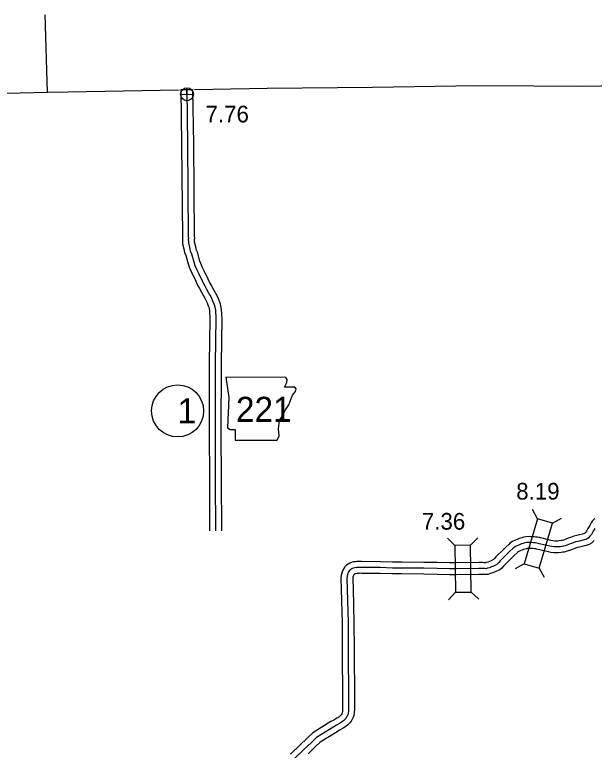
# Model space of a CAD drawing. Extents: x -83719 to 153526, y -11835 to 11446.
# Drawn here: x 9629 to 10119, y 787 to 1408 of the extents above; entities that cross this region are included whole.
import ezdxf

# ---------------------------------------------------------------- set-up
doc = ezdxf.new("R2010")
doc.units = 0
for name, color, linetype in [('Level 1', 7, 'Continuous'), ('Level 10', 7, 'Continuous'), ('Level 11', 7, 'Continuous'), ('Level 2', 7, 'Continuous'), ('Level 20', 7, 'Continuous'), ('Level 21', 7, 'Continuous'), ('Level 25', 7, 'Continuous'), ('Level 26', 7, 'Continuous'), ('Level 27', 7, 'Continuous'), ('Level 58', 7, 'Continuous'), ('Level 59', 7, 'Continuous')]:
    doc.layers.add(name, color=color, linetype=linetype)

msp = doc.modelspace()

# ---------------------------------------------------------------- linework, layer by layer
at = {"layer": 'Level 1'}
for points in [[(9781.15, 1344.45), (9842.57, 1345.66), (9931.52, 1346.51), (10019.53, 1347.79), (10067.73, 1347.54)], [(10067.73, 1347.54), (10107.73, 1347.41), (10192.16, 1348.71), (10273.27, 1349.67), (10360.54, 1350.95), (10372.01, 1351.05), (10393.98, 1351.43), (10449.58, 1352.46), (10539.16, 1353.2), (10563.99, 1353.18)], [(9455.24, 1338.19), (9495.96, 1339.42), (9587.08, 1340.74), (9656.92, 1342.38), (9673.96, 1342.52), (9752.08, 1343.88), (9768.11, 1344.19)]]:
    msp.add_lwpolyline(points, dxfattribs=at)
at = {"layer": 'Level 10'}
for points in [[(10119.35, 982.21), (10118.35, 981.5), (10117.08, 980.18), (10116.12, 978.82), (10115.63, 977.72), (10114.88, 976.49), (10113.4, 974), (10112.3, 971.78), (10111.32, 970.64)], [(10111.54, 970.88), (10110.44, 969.77), (10110.24, 969.65), (10108.89, 969.17), (10106.23, 968.49), (10104.1, 968.02), (10101.5, 967.5), (10098.64, 966.38), (10097.53, 965.96), (10095.32, 965.12), (10092.65, 964.22), (10091.6, 963.89), (10091.13, 963.86), (10089.23, 963.56), (10088.05, 963.38), (10087.27, 963.41), (10085.37, 963.4), (10083.81, 963.63), (10082.17, 963.95), (10074.85, 965.73)], [(10074.54, 965.8), (10073.31, 966.01), (10072.52, 966.24), (10070.88, 966.62), (10069.25, 966.77), (10067.84, 966.95), (10065.2, 967.05), (10063.62, 967.09), (10060.89, 967.04), (10058.96, 966.61), (10057.42, 966.22), (10055.35, 965.58), (10053.58, 964.77), (10052.27, 964.21), (10049.79, 963.1), (10047.44, 961.6), (10046.53, 960.59), (10044.04, 958.35), (10040.1, 954.35), (10037.52, 951.9), (10035.58, 949.92), (10034.39, 948.54), (10033.74, 947.76), (10031.63, 946.73), (10030.26, 946.2), (10028.72, 945.66), (10027.23, 945.22), (10026.86, 945.1), (10026.43, 945.13), (10025.32, 945.1), (10024.42, 945.2), (10023.45, 945.16), (10022.64, 945.18), (10020.98, 945.22), (10002.1, 944.9), (9996.53, 944.92), (9986.18, 945.2), (9974.78, 945.4), (9956.37, 945.59), (9948.28, 945.61), (9938.11, 945.95), (9922.53, 946.08), (9920.64, 946.19), (9919.29, 946.1), (9918.2, 946.02), (9917.15, 945.9), (9915.69, 945.7), (9914.24, 945.43), (9912.17, 944.81), (9909.56, 943.12), (9907.99, 941.6), (9906.83, 939.77), (9906.07, 938.26), (9905.41, 936.36), (9905.06, 934.46), (9904.72, 932.15), (9905.05, 922.34), (9905.75, 894.43), (9905.89, 871.48), (9906.15, 829.91), (9906.2, 823.32), (9906.17, 821.64), (9906.03, 819.9), (9905.94, 819.09), (9905.87, 818.55), (9905.85, 818.48), (9905.8, 818.3), (9905.68, 818.04), (9905.42, 817.59), (9904.94, 816.61), (9904.89, 816.55), (9904.45, 816.14), (9904.06, 815.77), (9903.22, 815.12), (9901.39, 813.95), (9898.62, 812.3), (9896.32, 810.98), (9880.97, 801.6), (9876.31, 797.03), (9870.04, 791), (9862.04, 783.36)], [(10118.66, 963.86), (10116.54, 961.71), (10114.37, 960.51), (10111.81, 959.59), (10108.56, 958.77), (10106.17, 958.23), (10104.32, 957.87), (10102.21, 957.04), (10101.06, 956.61), (10098.7, 955.71), (10095.74, 954.71), (10093.41, 953.98), (10092.2, 953.91), (10090.79, 953.68), (10088.64, 953.35), (10087.08, 953.41), (10084.65, 953.4), (10082.12, 953.77), (10080.02, 954.19), (10072.49, 956.02)], [(10072.81, 955.95), (10071.03, 956.26), (10070.01, 956.56), (10069.31, 956.72), (10068.14, 956.83), (10067, 956.97), (10064.9, 957.06), (10063.61, 957.08), (10062.07, 957.06), (10061.26, 956.88), (10060.12, 956.59), (10058.93, 956.22), (10057.63, 955.63), (10056.27, 955.04), (10054.55, 954.27), (10053.96, 953.9), (10053.6, 953.5), (10050.95, 951.12), (10047.1, 947.22), (10044.55, 944.78), (10042.95, 943.15), (10042.01, 942.06), (10040.57, 940.35), (10038.99, 939.19), (10035.63, 937.56), (10033.73, 936.82), (10031.8, 936.15), (10030.15, 935.65), (10028.96, 935.28), (10027.4, 935.03), (10026.21, 935.12), (10024.91, 935.08), (10024.08, 935.18), (10023.51, 935.15), (10022.38, 935.19), (10020.97, 935.21), (10002.17, 934.9), (9996.38, 934.92), (9985.96, 935.2), (9974.64, 935.41), (9956.31, 935.59), (9948.1, 935.61), (9937.9, 935.95), (9922.21, 936.08), (9920.69, 936.17), (9919.97, 936.12), (9919.12, 936.06), (9918.37, 935.97), (9917.29, 935.83), (9916.6, 935.7), (9916.4, 935.64), (9915.81, 935.25), (9915.79, 935.23), (9915.55, 934.86), (9915.31, 934.37), (9915.1, 933.79), (9914.93, 932.82), (9914.74, 931.58), (9915.05, 922.64), (9915.74, 894.59), (9915.89, 871.54), (9916.15, 829.98), (9916.2, 823.28), (9916.17, 821.15), (9915.99, 818.96), (9915.87, 817.9), (9915.68, 816.5), (9915.44, 815.63), (9915.16, 814.74), (9914.61, 813.53), (9914.27, 812.92), (9913.49, 811.35), (9912.34, 809.81), (9911.25, 808.81), (9910.57, 808.18), (9909, 806.95), (9906.64, 805.44), (9903.67, 803.67), (9901.43, 802.38), (9887.16, 793.66), (9883.28, 789.86), (9876.96, 783.78)]]:
    msp.add_lwpolyline(points, dxfattribs=at)
at = {"layer": 'Level 11'}
msp.add_line((9769.49, 1344.44), (9779.49, 1344.45), dxfattribs=at)
for points in [[(9769.49, 1344.44), (9770.13, 1298.17), (9770.83, 1220.66), (9770.92, 1219), (9770.8, 1218.24), (9770.85, 1215.77), (9771, 1214.18), (9772.01, 1210.11), (9772.69, 1206.93), (9773.68, 1204.34), (9775.59, 1197.52), (9776.83, 1194.1), (9778.25, 1190.94), (9780.17, 1186.76), (9781.48, 1184.13), (9782.86, 1181.32), (9783.63, 1179.5), (9783.96, 1178.9), (9785.23, 1176.43), (9786.85, 1173.45), (9788.6, 1170.35), (9789.7, 1168.33), (9790.39, 1167.16), (9790.98, 1166.12), (9791.76, 1164.34), (9792.64, 1162.01), (9793.04, 1160.79), (9793.3, 1159.79), (9793.74, 1157.68), (9794.03, 1151.05), (9793.44, 1113.43), (9793.4, 1055.12), (9793.62, 1015.71), (9793.74, 972.01)], [(9779.49, 1344.45), (9780.13, 1298.28), (9780.83, 1220.95), (9780.96, 1218.47), (9780.81, 1217.56), (9780.84, 1216.36), (9780.88, 1215.88), (9781.76, 1212.35), (9782.3, 1209.78), (9783.19, 1207.5), (9785.12, 1200.57), (9786.1, 1197.86), (9787.36, 1195.08), (9789.2, 1191.06), (9790.44, 1188.56), (9791.95, 1185.49), (9792.65, 1183.85), (9792.8, 1183.58), (9794.07, 1181.11), (9795.6, 1178.29), (9797.34, 1175.19), (9798.39, 1173.27), (9799.04, 1172.18), (9799.93, 1170.62), (9801.02, 1168.13), (9802.09, 1165.32), (9802.64, 1163.6), (9803.04, 1162.07), (9803.69, 1158.91), (9804.03, 1151.19), (9803.44, 1113.35), (9803.4, 1055.14), (9803.62, 1015.76), (9803.74, 972.01)]]:
    msp.add_lwpolyline(points, dxfattribs=at)
at = {"layer": 'Level 2'}
msp.add_lwpolyline([(9656.92, 1342.38), (9655.02, 1407.68)], dxfattribs=at)
at = {"layer": 'Level 20'}
for p, q in [((10070.71, 982.2), (10066.5, 989.92)), ((10083.38, 978.48), (10091.1, 982.7)), ((10000.99, 959.69), (9994.66, 965.81)), ((10014.18, 959.91), (10020.3, 966.23)), ((10059.56, 944.2), (10051.84, 939.99)), ((10072.22, 940.49), (10076.44, 932.76)), ((10001.64, 920.09), (9995.52, 913.77)), ((10014.84, 920.31), (10021.17, 914.19))]:
    msp.add_line(p, q, dxfattribs=at)
for points in [[(10072.22, 940.49), (10083.38, 978.48), (10070.71, 982.2), (10059.56, 944.2)], [(10014.84, 920.31), (10014.18, 959.91), (10000.99, 959.69), (10001.64, 920.09)]]:
    msp.add_lwpolyline(points, close=True, dxfattribs=at)
at = {"layer": 'Level 21'}
msp.add_lwpolyline([(9807.54, 1101.6), (9810.08, 1084.68), (9808.95, 1059.02), (9811.21, 1057.61), (9815.44, 1057.61), (9815.44, 1048.59), (9850.97, 1048.59), (9852.66, 1052.25), (9852.09, 1058.17), (9852.94, 1064.94), (9856.04, 1070.3), (9858.02, 1074.25), (9860.84, 1078.47), (9862.53, 1082.99), (9863.94, 1086.65), (9866.47, 1089.75), (9867.04, 1091.73), (9865.91, 1093.14), (9857.17, 1093.14), (9859.14, 1097.08), (9859.43, 1099.62), (9858.26, 1101.57)], close=True, dxfattribs=at)
at = {"layer": 'Level 26'}
for p, q in [((9774.85, 1335.11), (9774.6, 1345.96)), ((9769.3, 1340.41), (9780.15, 1340.66))]:
    msp.add_line(p, q, dxfattribs=at)
msp.add_circle((9774.73, 1340.53), 5.43, dxfattribs=at)
at = {"layer": 'Level 27'}
msp.add_circle((9766.77, 1073.23), 22, dxfattribs=at)
at = {"layer": 'Level 59'}
for points in [[(9774.48, 1344.57), (9775.13, 1298.23), (9775.83, 1220.8), (9775.94, 1218.73), (9775.8, 1217.9), (9775.84, 1216.06), (9775.94, 1215.03), (9776.89, 1211.23), (9777.49, 1208.36), (9778.44, 1205.92), (9780.35, 1199.05), (9781.46, 1195.98), (9782.81, 1193.01), (9784.68, 1188.91), (9785.96, 1186.34), (9787.4, 1183.41), (9788.14, 1181.67), (9788.38, 1181.24), (9789.65, 1178.77), (9791.23, 1175.87), (9792.97, 1172.77), (9794.04, 1170.8), (9794.71, 1169.67), (9795.45, 1168.37), (9796.39, 1166.23), (9797.37, 1163.67), (9797.84, 1162.2), (9798.17, 1160.93), (9798.71, 1158.29), (9799.03, 1151.12), (9798.44, 1113.39), (9798.4, 1055.13), (9798.62, 1015.74), (9798.74, 972.01)], [(10119.16, 973.91), (10117.8, 971.62), (10116.51, 968.99), (10115.1, 967.37)], [(10115.1, 967.37), (10113.49, 965.74), (10112.3, 965.08), (10110.35, 964.38), (10107.39, 963.63), (10105.14, 963.12), (10102.91, 962.68), (10100.42, 961.71), (10099.3, 961.29), (10097.01, 960.41), (10094.19, 959.46), (10092.5, 958.93), (10091.67, 958.89), (10090.01, 958.62), (10088.34, 958.36), (10087.18, 958.41), (10085.01, 958.4), (10082.97, 958.7), (10081.1, 959.07), (10073.67, 960.87)], [(10073.67, 960.87), (10072.17, 961.14), (10071.27, 961.4), (10070.1, 961.67), (10068.69, 961.8), (10067.42, 961.96), (10065.05, 962.06), (10063.62, 962.09), (10061.48, 962.05), (10060.11, 961.74), (10058.77, 961.41), (10057.14, 960.9), (10055.6, 960.2), (10054.27, 959.63), (10052.17, 958.69), (10050.7, 957.75), (10050.07, 957.05), (10047.5, 954.74), (10043.6, 950.79), (10041.03, 948.34), (10039.27, 946.54), (10038.2, 945.3), (10037.13, 944.03), (10036.4, 943.49), (10033.63, 942.15), (10032, 941.51), (10030.26, 940.91), (10028.69, 940.43), (10027.82, 940.17), (10027.19, 940.06), (10026.32, 940.13), (10025.12, 940.09), (10024.25, 940.19), (10023.48, 940.15), (10022.51, 940.19), (10020.98, 940.22), (10002.14, 939.9), (9996.46, 939.92), (9986.07, 940.2), (9974.71, 940.4), (9956.34, 940.59), (9948.19, 940.61), (9938, 940.95), (9922.37, 941.08), (9920.67, 941.18), (9919.63, 941.11), (9918.66, 941.04), (9917.76, 940.94), (9916.49, 940.77), (9915.42, 940.56), (9914.29, 940.23), (9912.69, 939.19), (9911.89, 938.42), (9911.19, 937.31), (9910.69, 936.31), (9910.26, 935.08), (9909.99, 933.64), (9909.73, 931.87), (9910.05, 922.49), (9910.75, 894.51), (9910.89, 871.51), (9911.15, 829.94), (9911.2, 823.3), (9911.17, 821.4), (9911.01, 819.43), (9910.91, 818.49), (9910.78, 817.52), (9910.64, 817.06), (9910.48, 816.52), (9910.15, 815.79), (9909.85, 815.25), (9909.21, 813.98), (9908.62, 813.18), (9907.85, 812.48), (9907.32, 811.97), (9906.11, 811.04), (9904.01, 809.7), (9901.14, 807.99), (9898.88, 806.68), (9884.06, 797.63), (9879.8, 793.45), (9873.5, 787.39), (9865.5, 779.76)]]:
    msp.add_lwpolyline(points, dxfattribs=at)

# ---------------------------------------------------------------- texts
at = {"layer": 'Level 21'}
msp.add_text('221', height=21.12, dxfattribs=at).set_placement((9816.02, 1064.01))
at = {"layer": 'Level 25'}
msp.add_text('7.76', height=14.08, dxfattribs=at).set_placement((9790.35, 1316.77))
at = {"layer": 'Level 27'}
msp.add_text('1', height=21.12, dxfattribs=at).set_placement((9766.77, 1062.67))
at = {"layer": 'Level 58'}
for s, p in [('8.19', (10052.81, 998.38)), ('7.36', (9973.11, 973))]:
    msp.add_text(s, height=14.08, dxfattribs=at).set_placement(p)

doc.saveas('drawing.dxf')
